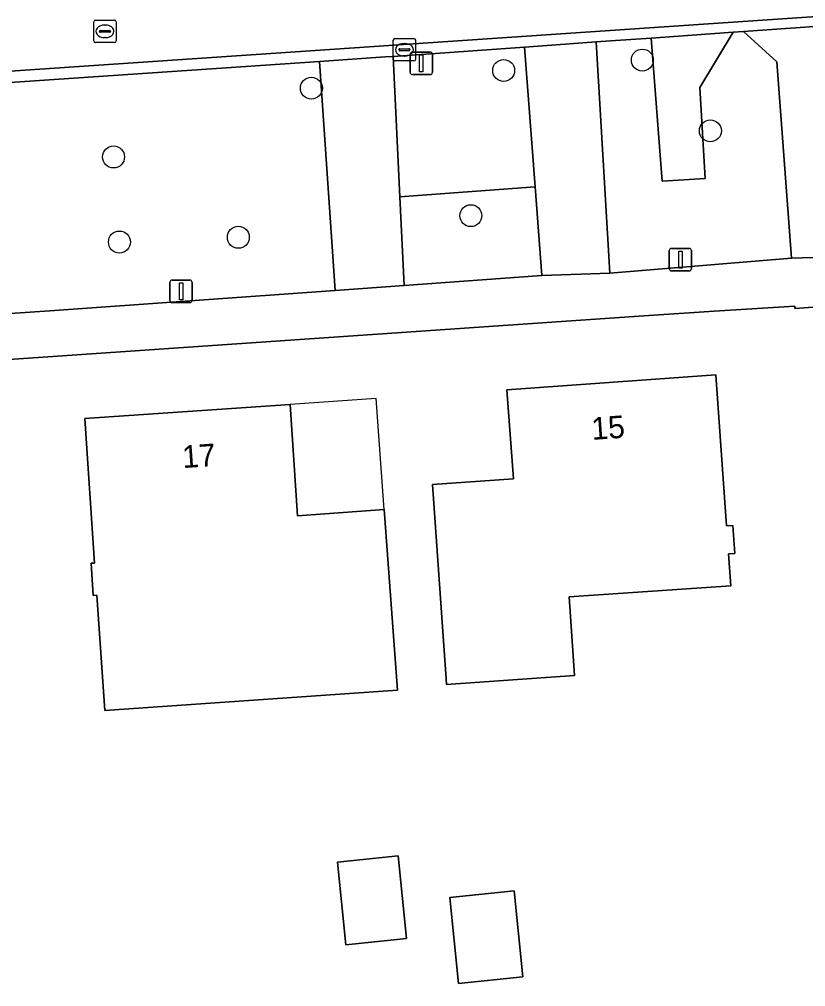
# Model space of a CAD drawing. Extents: x 162661 to 163484, y 380247 to 381230.
# Drawn here: x 162972.18 to 163007.21, y 380305.34 to 380348.4 of the extents above; entities that cross this region are included whole.
import ezdxf

# ---------------------------------------------------------------- set-up
doc = ezdxf.new("R2010")
doc.units = 0
for name, color, linetype in [('IMGEO_Berm_halfverhard', 7, 'Continuous'), ('IMGEO_Boom', 7, 'Continuous'), ('IMGEO_Erf', 7, 'Continuous'), ('IMGEO_Groenvoorziening', 7, 'Continuous'), ('IMGEO_Kolk', 7, 'Continuous'), ('IMGEO_Lichtmast', 7, 'Continuous'), ('IMGEO_Pand', 7, 'Continuous'), ('IMGEO_Pand_nummerreeks', 7, 'Continuous'), ('IMGEO_Pand_overbouw', 7, 'Continuous'), ('IMGEO_Rijbaan_lokaal_gesloten', 7, 'Continuous'), ('IMGEO_Rijbaan_lokaal_open', 7, 'Continuous'), ('IMGEO_Rioolput', 7, 'Continuous'), ('IMGEO_Voetpad_open', 7, 'Continuous')]:
    doc.layers.add(name, color=color, linetype=linetype)

msp = doc.modelspace()

# ---------------------------------------------------------------- linework, layer by layer
at = {"layer": 'IMGEO_Berm_halfverhard'}
for points in [[(163003.983, 380347.829), (163000.331, 380347.571), (163000.815, 380341.201), (163002.74, 380341.322), (163002.497, 380345.371)], [(162995.163, 380340.945), (162989.136, 380340.5), (162989.321, 380336.558), (162995.461, 380336.998)]]:
    msp.add_lwpolyline(points, close=True, dxfattribs=at)
at = {"layer": 'IMGEO_Boom'}
for centre in [(162999.936, 380346.59), (162993.758, 380346.129), (162985.192, 380345.34), (163002.968, 380343.439), (162976.38, 380342.28), (162992.297, 380339.664), (162976.641, 380338.489), (162981.939, 380338.702)]:
    msp.add_circle(centre, 0.489, dxfattribs=at)
at = {"layer": 'IMGEO_Erf'}
for points in [[(163025.144, 380326.321), (163024.481, 380337.057), (163009.587, 380336.032), (163009.593, 380335.742), (163006.725, 380335.529), (163006.73, 380335.638), (163003.141, 380335.415), (163000, 380335.199), (162936.743, 380330.858), (162941.559, 380279.973), (163028.489, 380288.289)], [(162990.593, 380327.695), (162994.19, 380327.954), (162993.902, 380331.914), (163003.213, 380332.575), (163003.691, 380325.847), (163003.97, 380325.867), (163004.059, 380324.62), (163003.779, 380324.6), (163003.88, 380323.189), (162996.675, 380322.688), (162996.918, 380319.188), (162991.212, 380318.791), (162991.195, 380319.04)], [(162975.634, 380322.763), (162975.474, 380322.753), (162975.376, 380324.186), (162975.536, 380324.197), (162975.096, 380330.63), (162984.244, 380331.256), (162984.571, 380326.305), (162988.442, 380326.588), (162989.031, 380318.534), (162975.985, 380317.631)], [(162986.351, 380310.883), (162989.052, 380311.161), (162989.431, 380307.477), (162986.73, 380307.199)], [(162991.356, 380309.31), (162994.224, 380309.605), (162994.618, 380305.774), (162991.75, 380305.479)]]:
    msp.add_lwpolyline(points, close=True, dxfattribs=at)
at = {"layer": 'IMGEO_Groenvoorziening'}
for points in [[(163005.924, 380346.518), (163004.444, 380347.862), (163003.983, 380347.829), (163002.497, 380345.371), (163002.74, 380341.322), (163000.815, 380341.201), (163000.331, 380347.571), (162998.511, 380347.442), (162997.878, 380347.397), (162998.488, 380337.109), (163006.583, 380337.77)], [(162994.692, 380347.172), (162988.843, 380346.757), (162989.136, 380340.5), (162995.163, 380340.945)], [(162985.556, 380346.533), (162960.595, 380344.836), (162959.483, 380343.597), (162960.085, 380334.522), (162973.534, 380335.425), (162986.249, 380336.337)]]:
    msp.add_lwpolyline(points, close=True, dxfattribs=at)
at = {"layer": 'IMGEO_Kolk'}
for p, q in [((162988.837, 380346.625), (162988.837, 380347.477)), ((162988.912, 380347.551), (162989.764, 380347.551)), ((162989.325, 380347.331), (162989.35, 380347.331)), ((162989.838, 380347.477), (162989.838, 380346.625)), ((162989.096, 380347.045), (162989.096, 380347.057)), ((162989.534, 380347.008), (162989.136, 380347.008)), ((162989.139, 380347.094), (162989.537, 380347.094)), ((162989.348, 380346.771), (162989.323, 380346.771)), ((162989.58, 380347.057), (162989.58, 380347.045)), ((162989.764, 380346.551), (162988.912, 380346.551))]:
    msp.add_line(p, q, dxfattribs=at)
for points in [[(162988.837, 380346.625), (162988.837, 380347.477)], [(162988.912, 380347.551), (162989.764, 380347.551)], [(162989.838, 380347.477), (162989.838, 380346.625)], [(162989.764, 380346.551), (162988.912, 380346.551)]]:
    msp.add_lwpolyline(points, dxfattribs=at)
for centre, radius, start, end in [((162988.914, 380347.475), 0.0765, 91.552, 178.448), ((162988.914, 380347.475), 0.0765, 91.552, 178.448), ((162989.762, 380347.475), 0.0765, 1.552, 88.448), ((162989.762, 380347.475), 0.0765, 1.552, 88.448), ((162989.136, 380347.054), 0.0403, 85.8775, 175.7526), ((162989.133, 380347.044), 0.0366, 178.938, 274.7102), ((162989.537, 380347.051), 0.043, 264.8664, 352.4533), ((162989.541, 380347.056), 0.0386, 1.7309, 96.639), ((162988.914, 380346.627), 0.0765, 181.552, 268.448), ((162988.914, 380346.627), 0.0765, 181.552, 268.448), ((162989.762, 380346.627), 0.0765, 271.552, 358.448), ((162989.762, 380346.627), 0.0765, 271.552, 358.448)]:
    msp.add_arc(centre, radius, start, end, dxfattribs=at)
for centre, major_axis, ratio, start_param, end_param in [((162989.324, 380347.051), (-0.387, 0.002), 0.722429, 4.712389, 7.853982), ((162989.349, 380347.051), (-0.39, 0.002), 0.717154, 1.570796, 4.712389)]:
    msp.add_ellipse(centre, major_axis=major_axis, ratio=ratio, start_param=start_param, end_param=end_param, dxfattribs=at)
at = {"layer": 'IMGEO_Lichtmast'}
for p, q in [((162989.592, 380346.046), (162989.592, 380346.846)), ((162989.592, 380346.846), (162989.592, 380346.046)), ((162989.692, 380346.946), (162990.482, 380346.946)), ((162990.482, 380346.946), (162989.692, 380346.946)), ((162990.582, 380346.846), (162990.582, 380346.046)), ((162990.582, 380346.046), (162990.582, 380346.846)), ((162990.482, 380345.946), (162989.692, 380345.946)), ((162989.692, 380345.946), (162990.482, 380345.946)), ((163001.135, 380337.306), (163001.135, 380338.106)), ((163001.135, 380338.106), (163001.135, 380337.306)), ((163001.235, 380338.206), (163002.025, 380338.206)), ((163002.025, 380338.206), (163001.235, 380338.206)), ((163002.125, 380338.106), (163002.125, 380337.306)), ((163002.125, 380337.306), (163002.125, 380338.106)), ((162978.992, 380336.793), (162979.782, 380336.793)), ((162979.782, 380336.793), (162978.992, 380336.793)), ((163002.025, 380337.206), (163001.235, 380337.206)), ((163001.235, 380337.206), (163002.025, 380337.206)), ((162978.892, 380335.893), (162978.892, 380336.693)), ((162978.892, 380336.693), (162978.892, 380335.893)), ((162979.882, 380336.693), (162979.882, 380335.893)), ((162979.882, 380335.893), (162979.882, 380336.693)), ((162979.782, 380335.793), (162978.992, 380335.793)), ((162978.992, 380335.793), (162979.782, 380335.793))]:
    msp.add_line(p, q, dxfattribs=at)
for points in [[(162990.012, 380346.821), (162990.162, 380346.821), (162990.162, 380346.071), (162990.012, 380346.071), (162990.012, 380346.821)], [(163001.555, 380338.081), (163001.705, 380338.081), (163001.705, 380337.331), (163001.555, 380337.331), (163001.555, 380338.081)], [(162979.312, 380336.668), (162979.462, 380336.668), (162979.462, 380335.918), (162979.312, 380335.918), (162979.312, 380336.668)]]:
    msp.add_lwpolyline(points, dxfattribs=at)
for centre, start, end in [((162989.692, 380346.846), 90, 180), ((162989.692, 380346.846), 90, 180), ((162990.482, 380346.846), 0, 90), ((162990.482, 380346.846), 360, 90), ((162989.692, 380346.046), 180, 270), ((162989.692, 380346.046), 180, 270), ((162990.482, 380346.046), 270, 0), ((162990.482, 380346.046), 270, 0), ((163001.235, 380338.106), 90, 180), ((163001.235, 380338.106), 90, 180), ((163002.025, 380338.106), 0, 90), ((163002.025, 380338.106), 360, 90), ((163001.235, 380337.306), 180, 270), ((163001.235, 380337.306), 180, 270), ((163002.025, 380337.306), 270, 0), ((163002.025, 380337.306), 270, 0), ((162978.992, 380336.693), 90, 180), ((162978.992, 380336.693), 90, 180), ((162979.782, 380336.693), 0, 90), ((162979.782, 380336.693), 360, 90), ((162978.992, 380335.893), 180, 270), ((162978.992, 380335.893), 180, 270), ((162979.782, 380335.893), 270, 0), ((162979.782, 380335.893), 270, 0)]:
    msp.add_arc(centre, 0.1, start, end, dxfattribs=at)
at = {"layer": 'IMGEO_Pand'}
for points in [[(163003.213, 380332.575), (162993.902, 380331.914), (162994.19, 380327.954), (162990.593, 380327.695), (162991.195, 380319.04), (162991.212, 380318.791), (162996.918, 380319.188), (162996.675, 380322.688), (163003.88, 380323.189), (163003.779, 380324.6), (163004.059, 380324.62), (163003.97, 380325.867), (163003.691, 380325.847)], [(162988.442, 380326.588), (162984.571, 380326.305), (162984.244, 380331.256), (162975.096, 380330.63), (162975.536, 380324.197), (162975.376, 380324.186), (162975.474, 380322.753), (162975.634, 380322.763), (162975.985, 380317.631), (162989.031, 380318.534)], [(162986.351, 380310.883), (162986.73, 380307.199), (162989.431, 380307.477), (162989.052, 380311.161)], [(162991.356, 380309.31), (162991.75, 380305.479), (162994.618, 380305.774), (162994.224, 380309.605)]]:
    msp.add_lwpolyline(points, close=True, dxfattribs=at)
at = {"layer": 'IMGEO_Pand_overbouw'}
msp.add_lwpolyline([(162988.442, 380326.588), (162988.081, 380331.519), (162984.244, 380331.256), (162984.571, 380326.305)], close=True, dxfattribs=at)
at = {"layer": 'IMGEO_Rijbaan_lokaal_gesloten'}
msp.add_lwpolyline([(163054.493, 380356.141), (162940.821, 380348.438), (162934.53, 380348.012), (162935.401, 380343.628), (163028.95, 380349.989), (163129.435, 380356.95), (163129.13, 380361.35)], dxfattribs=at)
at = {"layer": 'IMGEO_Rijbaan_lokaal_open'}
msp.add_lwpolyline([(163028.95, 380349.989), (162935.401, 380343.628), (162935.648, 380343.14), (162955.114, 380344.463), (162960.595, 380344.836), (162985.556, 380346.533), (162988.485, 380346.732), (162988.843, 380346.757), (162994.692, 380347.172), (162996.104, 380347.272), (162997.878, 380347.397), (162998.511, 380347.442), (163000.331, 380347.571), (163003.983, 380347.829), (163004.444, 380347.862), (163010.118, 380348.264)], dxfattribs=at)
at = {"layer": 'IMGEO_Rioolput'}
for p, q in [((162975.496, 380347.445), (162975.496, 380348.297)), ((162975.571, 380348.371), (162976.423, 380348.371)), ((162975.984, 380348.151), (162976.009, 380348.151)), ((162976.497, 380348.297), (162976.497, 380347.445)), ((162975.755, 380347.865), (162975.755, 380347.877)), ((162976.193, 380347.828), (162975.795, 380347.828)), ((162975.798, 380347.914), (162976.196, 380347.914)), ((162976.007, 380347.591), (162975.982, 380347.591)), ((162976.239, 380347.877), (162976.239, 380347.865)), ((162976.423, 380347.371), (162975.571, 380347.371))]:
    msp.add_line(p, q, dxfattribs=at)
for points in [[(162975.496, 380347.445), (162975.496, 380348.297)], [(162975.571, 380348.371), (162976.423, 380348.371)], [(162976.497, 380348.297), (162976.497, 380347.445)], [(162976.423, 380347.371), (162975.571, 380347.371)]]:
    msp.add_lwpolyline(points, dxfattribs=at)
for centre, radius, start, end in [((162975.573, 380348.295), 0.0765, 91.552, 178.448), ((162975.573, 380348.295), 0.0765, 91.552, 178.448), ((162976.421, 380348.295), 0.0765, 1.552, 88.448), ((162976.421, 380348.295), 0.0765, 1.552, 88.448), ((162975.795, 380347.874), 0.0403, 85.8775, 175.7526), ((162975.792, 380347.864), 0.0366, 178.938, 274.7102), ((162976.196, 380347.871), 0.043, 264.8664, 352.4533), ((162976.2, 380347.876), 0.0386, 1.7309, 96.639), ((162975.573, 380347.447), 0.0765, 181.552, 268.448), ((162975.573, 380347.447), 0.0765, 181.552, 268.448), ((162976.421, 380347.447), 0.0765, 271.552, 358.448), ((162976.421, 380347.447), 0.0765, 271.552, 358.448)]:
    msp.add_arc(centre, radius, start, end, dxfattribs=at)
for centre, major_axis, ratio, start_param, end_param in [((162975.983, 380347.871), (-0.387, 0.002), 0.722429, 4.712389, 7.853982), ((162976.008, 380347.871), (-0.39, 0.002), 0.717154, 1.570796, 4.712389)]:
    msp.add_ellipse(centre, major_axis=major_axis, ratio=ratio, start_param=start_param, end_param=end_param, dxfattribs=at)
at = {"layer": 'IMGEO_Voetpad_open'}
for points in [[(163008.835, 380346.715), (163010.118, 380348.264), (163004.444, 380347.862), (163005.924, 380346.518), (163006.583, 380337.77), (163009.464, 380337.857)], [(162997.878, 380347.397), (162996.104, 380347.272), (162994.692, 380347.172), (162995.163, 380340.945), (162995.461, 380336.998), (162998.488, 380337.109)], [(162988.843, 380346.757), (162988.485, 380346.732), (162985.556, 380346.533), (162986.249, 380336.337), (162989.321, 380336.558), (162989.136, 380340.5)], [(163000, 380335.199), (163003.141, 380335.415), (163006.73, 380335.638), (163006.725, 380335.529), (163009.593, 380335.742), (163009.587, 380336.032), (163024.481, 380337.057), (163024.397, 380338.853), (163009.464, 380337.857), (163006.583, 380337.77), (162998.488, 380337.109), (162995.461, 380336.998), (162989.321, 380336.558), (162986.249, 380336.337), (162973.534, 380335.425), (162960.085, 380334.522), (162957.091, 380334.32), (162936.593, 380332.936), (162934.455, 380332.798), (162930.222, 380332.512), (162930.435, 380330.4), (162934.723, 380330.738), (162936.743, 380330.858)]]:
    msp.add_lwpolyline(points, close=True, dxfattribs=at)

# ---------------------------------------------------------------- texts
at = {"layer": 'IMGEO_Pand_nummerreeks'}
for s, rotation, p in [('15', 4.0623, (162997.702, 380329.677)), ('17', 3.9133, (162979.471, 380328.423))]:
    msp.add_text(s, height=1, rotation=rotation, dxfattribs=at).set_placement(p)

doc.saveas('drawing.dxf')
